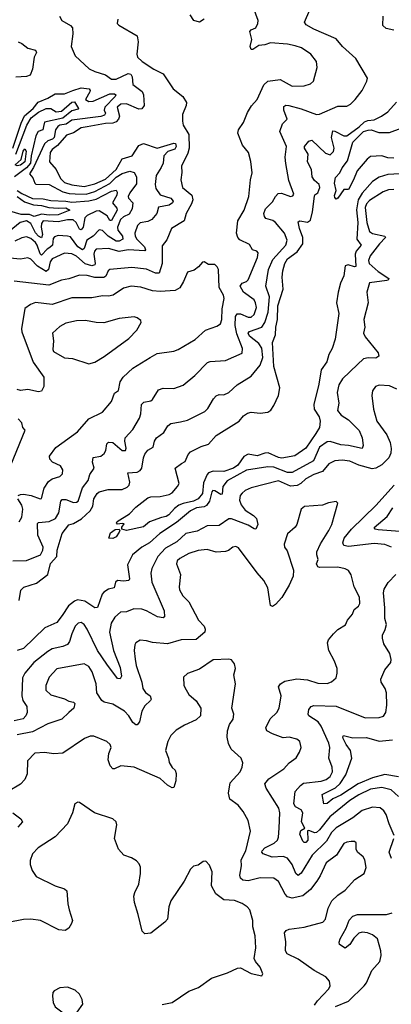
# Model space of a CAD drawing. Extents: x 1552294 to 1694791, y 811929 to 917222.
# Tile 590 of 643: x 1662571 to 1665018, y 888173 to 894661. Entities that reach past the tile are written whole.
import ezdxf

# ---------------------------------------------------------------- set-up
doc = ezdxf.new("R2010")
doc.units = 0

msp = doc.modelspace()

# ---------------------------------------------------------------- linework, layer by layer
at = {"layer": '0CON10XD'}
for points in [[(1662525, 891095.4), (1662615, 891097.9), (1662708.6, 891135), (1662722.9, 891165), (1662724.6, 891185), (1662691, 891265), (1662688.5, 891341.5), (1662695, 891348.2), (1662765, 891355.2), (1662807.1, 891375), (1662827.8, 891412.2), (1662842.5, 891487.5), (1662850.3, 891499.8), (1662875, 891499.2), (1662925, 891479.2), (1662945, 891480.9), (1662955, 891489.4), (1662983.8, 891576.2), (1663021.2, 891625), (1663033.5, 891665), (1663060.9, 891705), (1663050.5, 891745), (1663053.8, 891776.2), (1663105, 891786), (1663127.7, 891802.3), (1663137.4, 891822.6), (1663144.1, 891865.9), (1663155, 891877.5), (1663185, 891874.5), (1663245, 891821.8), (1663266.9, 891823.1), (1663272.2, 891837.8), (1663262.7, 891885), (1663264.4, 891905), (1663315, 891960.6), (1663358.9, 892035), (1663368.4, 892065), (1663371.9, 892125), (1663389.3, 892140.7), (1663435, 892150), (1663445, 892157.5), (1663485, 892221.5), (1663515, 892233.6), (1663585, 892231.4), (1663646.2, 892253.8), (1663723.1, 892316.9), (1663808.1, 892401.9), (1663825, 892408.2), (1663925, 892414.5), (1664035, 892464), (1664038.2, 892495), (1664001.3, 892591.3), (1663990.2, 892645), (1663991, 892705), (1664002.3, 892722.3), (1664025, 892722.5), (1664075, 892701.1), (1664095, 892701.2), (1664115, 892718.9), (1664130, 892765), (1664124.7, 892795), (1664113.8, 892815), (1664044.1, 892865), (1664022.3, 892905), (1664035, 892924.4), (1664064, 892936), (1664075, 892947.5), (1664136.4, 893095), (1664141.4, 893125), (1664133.3, 893135), (1664104.4, 893144.4), (1664085, 893178.8), (1664020.7, 893210.7), (1664007.5, 893225), (1663997.5, 893255), (1664006.2, 893335), (1664048.2, 893405), (1664080.6, 893495), (1664091.1, 893605), (1664102.7, 893652.7), (1664093, 893727), (1664078.2, 893785), (1664038.1, 893835), (1664007.3, 893912.7), (1664012, 893935), (1664045.5, 893984.5), (1664071.1, 894048.9), (1664097.4, 894092.6), (1664135, 894136.2), (1664179.1, 894230.9), (1664204.6, 894255.4), (1664285, 894267.7), (1664365, 894223.3), (1664444.5, 894225.5), (1664485, 894239.2), (1664505, 894256.7), (1664530, 894345), (1664525.8, 894385), (1664487.5, 894435), (1664425.8, 894475), (1664385, 894488.9), (1664335, 894499.2), (1664221.8, 894508.2), (1664185, 894495.7), (1664145, 894492), (1664105, 894463.8), (1664094, 894464), (1664089.2, 894485), (1664098.8, 894531.2), (1664085.8, 894584.2), (1664095.6, 894594.4), (1664125, 894606.9), (1664140, 894635), (1664140.5, 894655), (1664110.6, 894739.4)], [(1662567.8, 890835), (1662577.2, 890902.8), (1662597.5, 890922.5), (1662680.7, 890949.3), (1662755, 891004.6), (1662773.1, 891076.9), (1662816.4, 891125), (1662818.5, 891165), (1662851.5, 891275), (1662895, 891332.5), (1662925, 891341.8), (1662977.1, 891372.9), (1663034.8, 891425.2), (1663052.2, 891455), (1663059.1, 891505), (1663080.8, 891539.2), (1663095, 891550), (1663154.2, 891565.8), (1663245, 891564.7), (1663279.4, 891580.6), (1663291.5, 891595), (1663295.9, 891614.1), (1663283.7, 891676.3), (1663345, 891679.2), (1663365, 891690), (1663374.7, 891705.3), (1663385, 891773.3), (1663395, 891798), (1663415, 891825.7), (1663449.4, 891845), (1663459.4, 891885), (1663470.8, 891905), (1663519.6, 891940.4), (1663545.7, 891985), (1663565, 892000.5), (1663628.8, 892011.2), (1663675, 892021.5), (1663790.8, 892079.2), (1663810.6, 892099.4), (1663846.9, 892163.1), (1663865, 892183.3), (1663885, 892190.9), (1663915, 892189.1), (1663948.6, 892205), (1664003.9, 892256.1), (1664095, 892312.7), (1664155, 892384.4), (1664170.9, 892435), (1664165.9, 892495.9), (1664145, 892527), (1664083.6, 892575), (1664076.2, 892595), (1664083.9, 892606.1), (1664165, 892634.7), (1664185.2, 892664.8), (1664207.1, 892732.9), (1664214.8, 892834.8), (1664190.9, 892905), (1664208.3, 893015), (1664238.3, 893081.7), (1664323.5, 893175), (1664331.6, 893208.4), (1664315.4, 893255), (1664255, 893325.6), (1664238, 893338), (1664192.1, 893352.1), (1664182.5, 893365), (1664178.9, 893385), (1664189.6, 893415), (1664235, 893460.9), (1664255, 893496.7), (1664273.7, 893516.3), (1664295, 893518.5), (1664355, 893496.9), (1664369.2, 893500.8), (1664375, 893512.5), (1664342.4, 893602.4), (1664324.1, 893714.1), (1664320, 893755), (1664327.9, 893825), (1664283.3, 893925), (1664300.9, 893975), (1664333.1, 894005), (1664310.3, 894065), (1664311.2, 894088.8), (1664322.7, 894097.3), (1664343.8, 894095), (1664425, 894074.8), (1664525, 894035.6), (1664545, 894038.9), (1664665, 894091.8), (1664725, 894090.5), (1664750, 894105), (1664778.9, 894135), (1664825.6, 894195), (1664856.9, 894255), (1664861.2, 894275), (1664784, 894405), (1664697.1, 894485), (1664655.6, 894535.6), (1664508.7, 894598.7), (1664457.8, 894627.8), (1664447.1, 894645), (1664480.9, 894725)], [(1662833.1, 894685), (1662847.5, 894655), (1662905, 894623.6), (1662917.8, 894607.8), (1662921.5, 894568.5), (1662910, 894485), (1662935, 894423.3), (1663028.3, 894338.3), (1663065, 894318.9), (1663135, 894298), (1663175, 894268.6), (1663205, 894268.7), (1663285, 894306.1), (1663303, 894303), (1663311.1, 894285), (1663316.9, 894235), (1663377.3, 894187.3), (1663386.7, 894165), (1663390.4, 894095), (1663375, 894074.1), (1663355, 894072.5), (1663275, 894105.8), (1663237.5, 894105), (1663213.4, 894085), (1663227.7, 894025), (1663221.5, 894005), (1663205, 893988.3), (1663185, 893979.3), (1663135, 893977.6), (1663015.8, 893955.8), (1662975, 893948.4), (1662925, 893916.6), (1662879.9, 893900.1), (1662818.8, 893831.2), (1662784.2, 893805), (1662771.1, 893785), (1662766.2, 893725), (1662811.8, 893675), (1662839.1, 893615), (1662865, 893588.2), (1662915, 893572.6), (1662995, 893560.9), (1663065, 893578.8), (1663135, 893610.3), (1663206.8, 893673.2), (1663245, 893743.3), (1663312.1, 893765), (1663355, 893832.5), (1663385, 893845.4), (1663475, 893814.4), (1663585, 893847), (1663595.8, 893845), (1663600.8, 893825), (1663592.5, 893807.5), (1663546.4, 893793.6), (1663518.9, 893765), (1663514.8, 893715), (1663501.8, 893688.2), (1663468.8, 893635), (1663463.3, 893575), (1663467.7, 893547.7), (1663495, 893507.4), (1663565, 893484.7), (1663581.1, 893465), (1663577.7, 893455), (1663555, 893439.4), (1663485, 893425.3), (1663474.4, 893385), (1663441.5, 893345), (1663415, 893330.9), (1663365, 893322.5), (1663347.3, 893305), (1663329.2, 893255), (1663331.7, 893235), (1663342.6, 893215), (1663391.7, 893165), (1663399.6, 893145), (1663395, 893138.9), (1663284.8, 893145.2), (1663225, 893132.9), (1663155, 893152.9), (1663075, 893148.8), (1663063.2, 893136.8), (1663059.2, 893115), (1663068.6, 893055), (1663064.5, 893045), (1663045, 893039.5), (1663003, 893053), (1662945, 893102), (1662915, 893118.9), (1662865, 893122.9), (1662784.6, 893085), (1662771, 893065), (1662759.8, 893015), (1662745, 893002.3), (1662687.1, 893037), (1662645, 893082.7), (1662625, 893090.9), (1662575, 893084), (1662505, 893090)], [(1663216.7, 894665), (1663213.3, 894635), (1663223.3, 894625), (1663343.8, 894555), (1663350.8, 894515), (1663341.1, 894435), (1663346.7, 894415), (1663376.7, 894385), (1663455, 894334.4), (1663515, 894304.2), (1663581.2, 894205), (1663645.5, 894155.5), (1663668.6, 894115), (1663668, 894095), (1663643.4, 894036.6), (1663642.9, 893992.9), (1663646.2, 893965), (1663685.6, 893905), (1663686.2, 893815), (1663678.7, 893781.3), (1663635.7, 893695), (1663638.6, 893655), (1663632.2, 893605), (1663642.9, 893555), (1663703.3, 893505), (1663711.9, 893475), (1663703.1, 893446.9), (1663666.4, 893385), (1663653.1, 893335), (1663571.4, 893285), (1663540, 893210), (1663509.4, 893170.6), (1663509.3, 893055), (1663488.2, 892991.8), (1663465, 892990.5), (1663405, 893016.9), (1663308.4, 893028.4), (1663165, 893015.4), (1663154.3, 893005.7), (1663139, 892971), (1663125, 892962.3), (1663065, 892962.9), (1663015, 892975.3), (1662965, 892978.7), (1662895, 892952.7), (1662845, 892944), (1662762.1, 892912.1), (1662535, 892937.8)], [(1663785.5, 894664.5), (1663755, 894645.7), (1663718, 894655), (1663693.9, 894693.9)], [(1665035, 894591.8), (1664983.8, 894603.8), (1664962.2, 894622.2), (1664965.4, 894685)], [(1662560, 894515), (1662585, 894504.3), (1662625, 894474.4), (1662675, 894460), (1662681.2, 894445), (1662665.8, 894414.2), (1662654.2, 894335), (1662640, 894295), (1662615, 894286.4), (1662545, 894281.4)], [(1662526.4, 893813.6), (1662580.6, 893979.4), (1662603.4, 894026.6), (1662658.5, 894075), (1662691.7, 894118.3), (1662755.8, 894144.2), (1662805, 894172.1), (1662865, 894172.3), (1662920.5, 894195), (1662975, 894211.2), (1663028.5, 894205), (1663034.7, 894195), (1663032.1, 894185), (1663004.6, 894135), (1663025, 894123.1), (1663055, 894125.2), (1663165, 894171.6), (1663195, 894171.8), (1663203.3, 894165), (1663198.9, 894155), (1663130.8, 894085), (1663126.3, 894065), (1663136.6, 894045), (1663128.3, 894031.7), (1663105, 894022.8), (1662915, 893999), (1662876.7, 893973.3), (1662835, 893965.7), (1662822.5, 893957.5), (1662807.4, 893935), (1662798.4, 893885), (1662786, 893874), (1662755, 893863.5), (1662735, 893843.7), (1662661.7, 893688.2), (1662634.6, 893645), (1662658.1, 893618.1), (1662669.4, 893585), (1662677.6, 893577.6), (1662764.2, 893575), (1662855, 893527.3), (1662895.8, 893515.8), (1662935.4, 893514.6), (1663007.9, 893512.1), (1663065, 893529.5), (1663165, 893581), (1663205, 893623.1), (1663245, 893647.7), (1663295, 893662.2), (1663325, 893653.6), (1663340.6, 893625), (1663339.9, 893580.1), (1663295, 893520.6), (1663284.8, 893495), (1663286.2, 893485), (1663315.6, 893455), (1663310.9, 893415), (1663291.3, 893378.7), (1663255, 893362.9), (1663235, 893345.2), (1663215.9, 893295), (1663216.1, 893275), (1663247.6, 893235), (1663250, 893215), (1663225, 893201), (1663205, 893202.5), (1663152.6, 893235), (1663115, 893271.5), (1663095, 893276.7), (1663055, 893234.6), (1663012, 893208), (1662995, 893154.4), (1662985.2, 893144.8), (1662953.2, 893165), (1662905, 893231.3), (1662885.8, 893235.7), (1662825, 893238.9), (1662799, 893231), (1662791.5, 893218.5), (1662786.6, 893175), (1662769.3, 893159.3), (1662751.1, 893148.9), (1662715, 893110.5), (1662705, 893117.2), (1662686.4, 893175), (1662675, 893193), (1662645, 893220.2), (1662615, 893230.6), (1662585, 893224.7), (1662538.9, 893201.1)], [(1662545.3, 893774.7), (1662617.9, 893965), (1662645.8, 894015), (1662695, 894051.2), (1662745, 894075.2), (1662775.9, 894075.9), (1662810.8, 894055), (1662845, 894059.2), (1662915, 894117.1), (1662930.8, 894120.8), (1662958.5, 894075), (1662955, 894070.6), (1662915, 894061.4), (1662855, 894013.3), (1662735, 893986.6), (1662727.2, 893957.2), (1662723.7, 893936.3), (1662692.2, 893925), (1662676, 893895), (1662646, 893764), (1662641.5, 893715), (1662615, 893685.1), (1662537.1, 893625)], [(1664302.9, 893007.1), (1664316.5, 893055), (1664334.1, 893085), (1664398.3, 893131.7), (1664434.4, 893185), (1664436.2, 893226.2), (1664412.9, 893285), (1664405, 893330), (1664415, 893336.2), (1664465, 893326), (1664485, 893340), (1664499.5, 893395), (1664511.8, 893498.2), (1664515, 893508), (1664535, 893521.2), (1664547.1, 893555), (1664542.2, 893575), (1664511.2, 893601.2), (1664495.9, 893625), (1664491.8, 893675), (1664466.9, 893725), (1664469.4, 893775), (1664445.5, 893815), (1664445.6, 893825), (1664475, 893860.6), (1664495, 893867.8), (1664585, 893780.5), (1664615, 893770), (1664637.3, 893792.7), (1664642.7, 893815), (1664624.7, 893885), (1664632.3, 893927.7), (1664645, 893927.1), (1664705, 893895.3), (1664725, 893895.8), (1664807.4, 893955), (1664840.9, 893989.1), (1664863.2, 893996.8), (1664905, 894000.9), (1664953.1, 894025), (1664995.7, 894055), (1665051.3, 894118.7)], [(1665035, 893748.4), (1664995, 893750.8), (1664955, 893764.5), (1664881.4, 893758.6), (1664858.3, 893741.7), (1664792.5, 893665), (1664769.2, 893605), (1664735, 893542.5), (1664705, 893542.5), (1664665.6, 893484.4), (1664655, 893477.5), (1664645, 893488.8), (1664643.4, 893503.4), (1664654.6, 893535), (1664643.3, 893585), (1664649.8, 893620.2), (1664678.8, 893651.2), (1664695, 893685.6), (1664728.7, 893731.4), (1664764.6, 893855), (1664799.3, 893889.3), (1664835, 893924.8), (1664865, 893932.9), (1664885, 893934.3), (1664935, 893917.7), (1665005, 893917.3), (1665142.6, 893967.4)], [(1662555, 893698.2), (1662540.7, 893705), (1662579.5, 893740.5), (1662593.5, 893795), (1662605, 893810.5), (1662612.4, 893795), (1662605.1, 893725), (1662575, 893703), (1662555, 893698.2)], [(1665075, 893645.4), (1664995, 893641.4), (1664937.1, 893622.9), (1664895, 893594.8), (1664825, 893519), (1664799.1, 893475), (1664787.8, 893407.8), (1664798, 893325), (1664791.7, 893215), (1664819.4, 893175), (1664786.4, 893135), (1664778.9, 893115), (1664784.2, 893035.8), (1664775, 893033.4), (1664733.9, 893046.1), (1664715, 893040), (1664706.1, 892973.9), (1664682.7, 892925), (1664667.8, 892865), (1664656.4, 892796.4), (1664673.5, 892725), (1664648, 892555), (1664628.8, 892495), (1664606, 892455), (1664593.9, 892406.1), (1664555.5, 892354.5), (1664541.1, 892258.9), (1664507.1, 892125), (1664510.8, 892095), (1664542.3, 892045), (1664549.5, 892015), (1664544.3, 891975), (1664521.8, 891935), (1664455, 891837.3), (1664382.4, 891787.6), (1664298.1, 891771.9), (1664275, 891776.6), (1664207.4, 891807.4), (1664184.2, 891805.8), (1664135, 891788.3), (1664075, 891797.6), (1664047.9, 891782.1), (1664006.7, 891725), (1663979.3, 891705), (1663914.3, 891684.3), (1663845, 891687.3), (1663814.6, 891675.4), (1663804.4, 891665), (1663781.4, 891608.6), (1663775, 891540), (1663745.6, 891505), (1663715, 891488.8), (1663646.5, 891473.5), (1663618.8, 891461.2), (1663589.5, 891440.5), (1663552.4, 891397.6), (1663535, 891386.7), (1663505, 891381.9), (1663425, 891351.5), (1663385, 891320), (1663275, 891294.8), (1663242.5, 891305), (1663242.3, 891317.7), (1663258.3, 891338.3), (1663245, 891342.5), (1663215, 891337.5), (1663207.5, 891345), (1663212.5, 891355), (1663294.2, 891405.8), (1663335, 891450), (1663415, 891511.4), (1663435, 891517.8), (1663495, 891520), (1663555, 891533.1), (1663575, 891544.2), (1663610.9, 891585), (1663620, 891605), (1663594.5, 891705), (1663636.2, 891736.2), (1663660.5, 891749.5), (1663680, 891795), (1663695, 891812.9), (1663765, 891848.8), (1663815, 891863.5), (1663865, 891921.4), (1664015, 892015.7), (1664045, 892050.6), (1664071.4, 892068.6), (1664095, 892075.6), (1664155, 892068.9), (1664205, 892075.5), (1664225, 892087.5), (1664245, 892119.4), (1664274.7, 892185), (1664284, 892235), (1664244.6, 892375), (1664234.7, 892535), (1664254.5, 892585.5), (1664257.6, 892635), (1664269.2, 892685), (1664271.7, 892775), (1664305.4, 892885.4), (1664298.8, 892965), (1664302.9, 893007.1)], [(1662555.2, 893535), (1662585, 893514.9), (1662655, 893483.1), (1662725, 893481.3), (1662775, 893469.5), (1662875, 893465.7), (1662915, 893458.1), (1663025, 893467.6), (1663075, 893478.4), (1663175, 893530.9), (1663205, 893538.2), (1663213.4, 893525), (1663211.2, 893505), (1663181.1, 893455), (1663209.7, 893419.7), (1663212.9, 893405), (1663175, 893338.9), (1663165, 893337.8), (1663147.7, 893367.7), (1663095, 893401.2), (1663075, 893399.3), (1663015, 893371), (1662999.9, 893355), (1662989, 893295), (1662975, 893276.9), (1662965, 893281.2), (1662943, 893325), (1662923, 893343), (1662885, 893342.9), (1662825, 893328.7), (1662725, 893335.2), (1662715, 893318.2), (1662711.5, 893295), (1662719.9, 893245), (1662715, 893224.1), (1662695, 893233.6), (1662675, 893257.6), (1662645, 893318.3), (1662615, 893336.5), (1662574.8, 893325.2), (1662502.1, 893265)], [(1662555, 893495.5), (1662601.6, 893461.6), (1662660.7, 893440.7), (1662715, 893436.7), (1662763.7, 893423.7), (1662825, 893418.8), (1662875, 893422.4), (1662901.5, 893405), (1662823.3, 893375), (1662765, 893373.2), (1662715, 893380.5), (1662665, 893364.4), (1662635, 893377.8), (1662581.5, 893378.5), (1662505, 893399.6)], [(1665035, 893541.8), (1664999.5, 893540.5), (1664965, 893526), (1664875, 893470), (1664855, 893447.7), (1664845.5, 893424.5), (1664856, 893325), (1664874, 893265), (1664895, 893252.6), (1664974.4, 893235), (1664978.9, 893225), (1664940.3, 893185), (1664879.1, 893105), (1664868.3, 893075), (1664871.2, 893055), (1664931.2, 893001.2), (1665002.1, 892955), (1664997.5, 892945), (1664987.9, 892942.1), (1664875, 892927.1), (1664856.9, 892865), (1664865.4, 892795), (1664838, 892685), (1664843.3, 892635), (1664835.4, 892595), (1664845, 892571.4), (1664931.4, 892465), (1664935.7, 892445), (1664915, 892430), (1664865, 892432.5), (1664835, 892425.4), (1664795, 892389.1), (1664695.5, 892295), (1664672.5, 892255), (1664660.5, 892205), (1664672.7, 892135), (1664664.5, 892085), (1664686.7, 892055), (1664735, 892023.8), (1664806.9, 891955), (1664826.9, 891905), (1664832.9, 891855), (1664825, 891836.2), (1664735, 891855.9), (1664685, 891859.2), (1664615, 891881.1), (1664595, 891880.2), (1664544.3, 891845), (1664506.5, 891753.5), (1664365, 891678.2), (1664335, 891676.9), (1664245, 891712.1), (1664205, 891715.9), (1664065, 891692.4), (1663937.5, 891622.5), (1663908.3, 891585), (1663904.6, 891535.4), (1663895, 891531.9), (1663855, 891556.8), (1663842.2, 891557.8), (1663835, 891550), (1663821, 891489), (1663800.2, 891459.8), (1663785, 891452), (1663735.6, 891445), (1663695, 891424.2), (1663602.3, 891347.7), (1663493.6, 891275), (1663425, 891214.7), (1663375, 891184.6), (1663314.4, 891135), (1663281.1, 891068.9), (1663293.5, 890976.5), (1663288.6, 890965), (1663255, 890960.9), (1663215, 890966), (1663202, 890955), (1663193.4, 890916.6), (1663155, 890909.2), (1663125, 890890), (1663113.9, 890876.1), (1663082.7, 890787.3), (1663065, 890785.9), (1663000.6, 890830.6), (1662951.9, 890838.1), (1662930.7, 890829.3), (1662891.7, 890798.3), (1662850.4, 890735)], [(1662560.5, 891525), (1662575, 891533.2), (1662595, 891534.1), (1662646.5, 891526.5), (1662705, 891504), (1662713.8, 891506.2), (1662731.2, 891575), (1662761.5, 891618.5), (1662785, 891636.7), (1662835, 891651.2), (1662851.7, 891668.3), (1662854, 891695), (1662840.3, 891720.3), (1662786.1, 891746.1), (1662769.4, 891765), (1662767.5, 891785), (1662808.7, 891841.3), (1662951.4, 891945), (1663025, 892031.9), (1663116.2, 892075), (1663175, 892146.2), (1663195, 892200), (1663221.4, 892218.6), (1663233.5, 892275), (1663252.2, 892305), (1663315.8, 892365), (1663429.5, 892435), (1663475, 892462.1), (1663585, 892477.5), (1663615, 892487.1), (1663727.2, 892552.8), (1663795, 892614.5), (1663868.7, 892641.3), (1663893.4, 892656.6), (1663902.1, 892685), (1663903.9, 892755), (1663917.5, 892825), (1663912.9, 892845), (1663885.4, 892895.4), (1663880, 893015), (1663871.7, 893031.7), (1663855, 893048), (1663815, 893048.8), (1663785, 893066.2), (1663775, 893063.8), (1663747.6, 893032.4), (1663718.8, 893011.2), (1663675, 892996.7), (1663650.5, 892935), (1663625.5, 892895), (1663595, 892876.5), (1663495, 892870.7), (1663445, 892874.6), (1663368.8, 892898.8), (1663305, 892904.6), (1663255, 892891.5), (1663185.8, 892845), (1663155, 892839.6), (1663115, 892841.2), (1663045, 892829.1), (1662915, 892828.9), (1662785, 892784.6), (1662675, 892797.7), (1662642.5, 892785), (1662605, 892758), (1662582.9, 892625), (1662584.6, 892605), (1662660, 892405), (1662729.1, 892305), (1662729.4, 892245), (1662715, 892212.5), (1662695, 892208.5), (1662625, 892224.6), (1662575, 892218.5), (1662555, 892223.8)], [(1663025, 892394.3), (1663065, 892404.4), (1663127.6, 892442.4), (1663289.6, 892560.4), (1663342.5, 892615), (1663370.8, 892665), (1663369.1, 892679.1), (1663345, 892697.5), (1663325, 892702.9), (1663225, 892691.8), (1663125, 892664.6), (1663075, 892666.5), (1663005, 892679.4), (1662945, 892676.4), (1662875, 892661.5), (1662835, 892640), (1662787.5, 892595), (1662794.4, 892545), (1662788.3, 892488.3), (1662794, 892475), (1662865, 892433.5), (1662919.1, 892429.1), (1663025, 892394.3)], [(1665055, 892225.6), (1665005, 892248.5), (1664937, 892253), (1664913.3, 892245), (1664894.1, 892215.9), (1664890, 892185), (1664901.4, 892095), (1664922.9, 892015), (1664987.5, 891925), (1665010.5, 891875), (1665017.7, 891835), (1665015.4, 891805), (1665002.3, 891775), (1664955, 891727.5), (1664915, 891706.2), (1664891.5, 891701.5), (1664805, 891726), (1664745, 891752.2), (1664695, 891757.9), (1664645, 891755.4), (1664605.5, 891735), (1664565, 891684.2), (1664506.7, 891663.3), (1664455, 891635.3), (1664423.2, 891605), (1664398.3, 891591.7), (1664355, 891587.4), (1664275, 891622.9), (1664095, 891576.7), (1664055, 891558.2), (1664035, 891541.9), (1664023.6, 891525), (1664018.8, 891495), (1664029, 891465), (1664055, 891430), (1664110, 891395), (1664129.2, 891375), (1664138.1, 891335), (1664126.7, 891305), (1664115, 891305.8), (1664075, 891330.6), (1663965, 891371.2), (1663948.3, 891371.7), (1663885, 891328), (1663805, 891326.1), (1663738.4, 891291.6), (1663665, 891275.3), (1663605, 891221.4), (1663530.4, 891179.6), (1663480, 891125), (1663440, 891045), (1663433.8, 891015), (1663441.5, 890955), (1663521.2, 890765), (1663524.2, 890725.8), (1663515, 890720.8), (1663477.5, 890727.5), (1663405, 890766.7), (1663375, 890776.7), (1663321.7, 890778.3), (1663275, 890760), (1663235, 890758.2), (1663196.7, 890725), (1663172.7, 890685), (1663161.3, 890625), (1663188.6, 890505), (1663233, 890393), (1663240.7, 890335), (1663233.1, 890316.9), (1663215, 890320.8), (1663143.6, 890413.6), (1663083, 890505), (1663015, 890644.5), (1662995, 890675.7), (1662975, 890688.6), (1662955, 890685.6), (1662936.5, 890665), (1662913.3, 890615), (1662899.6, 890565), (1662884.8, 890545.2), (1662855, 890531.6), (1662785, 890514.7), (1662755, 890498.2), (1662664.8, 890425.2), (1662605, 890354.5), (1662590.3, 890325), (1662584.7, 890205), (1662590.8, 890175), (1662618.2, 890135), (1662619.5, 890095), (1662612.2, 890075), (1662594.3, 890055), (1662535, 890041.8)], [(1662511.4, 891725), (1662606, 891956), (1662592.5, 891975), (1662584.3, 892005), (1662560.6, 892030.6)], [(1665020, 891185), (1664975, 891203.5), (1664905, 891209.2), (1664735, 891188.8), (1664706.2, 891196.2), (1664698.2, 891215), (1664708, 891245), (1664756.7, 891305), (1664915, 891460.9), (1665036.2, 891595)], [(1665036.9, 889285), (1665002.9, 889362.9), (1664983.6, 889425), (1664968.3, 889448.3), (1664945, 889466.9), (1664895, 889472.5), (1664825, 889451.2), (1664765, 889402), (1664655, 889336.8), (1664624.4, 889305.6), (1664590.9, 889249.1), (1664497.6, 889155), (1664425, 889038.2), (1664405, 889022.1), (1664389.6, 889035), (1664364.2, 889095), (1664335, 889136.2), (1664305, 889147.2), (1664233.3, 889143.3), (1664174.7, 889164.7), (1664165.6, 889175), (1664167.5, 889185), (1664185, 889203.6), (1664245.6, 889235), (1664267.8, 889255), (1664275.6, 889275), (1664280.5, 889335), (1664283.3, 889435), (1664277.5, 889465), (1664193.3, 889596.7), (1664185.7, 889625), (1664210.5, 889659.5), (1664311.2, 889725), (1664346, 889765), (1664392.1, 889797.9), (1664414.4, 889835), (1664424.4, 889865), (1664415.6, 889905), (1664395, 889920), (1664345, 889934.6), (1664305, 889929.2), (1664234.7, 889954.7), (1664197.5, 889975), (1664191.4, 889995), (1664221.1, 890055), (1664264.3, 890095), (1664279.4, 890125), (1664292.9, 890205), (1664275.7, 890265), (1664287.5, 890285), (1664317.4, 890302.6), (1664395, 890317.5), (1664465, 890311.2), (1664535, 890290), (1664595, 890287.1), (1664625, 890297.5), (1664654, 890325), (1664662.5, 890355), (1664660.8, 890385), (1664644.2, 890435), (1664605.8, 890505), (1664597.5, 890555), (1664604.2, 890575), (1664637.5, 890615), (1664666.6, 890643.4), (1664715.5, 890674.5), (1664729.2, 890705), (1664763.1, 890745), (1664774.4, 890775), (1664802.8, 890797.2), (1664811.1, 890815), (1664809.6, 890855), (1664773.5, 890925), (1664753.2, 891003.2), (1664735, 891031.2), (1664715, 891042.9), (1664665, 891054.4), (1664545, 891052), (1664535, 891056.7), (1664526.2, 891075), (1664535.6, 891104.4), (1664526.7, 891135), (1664528.2, 891155), (1664551.9, 891208.1), (1664607.3, 891295), (1664625.5, 891335), (1664666, 891475), (1664655, 891486.2), (1664605, 891477.5), (1664565, 891462.2), (1664446.8, 891453.2), (1664423.5, 891436.5), (1664395.3, 891334.7), (1664383.8, 891316.2), (1664335, 891273.8), (1664312.2, 891205), (1664315.5, 891185.5), (1664332.1, 891162.1), (1664372.9, 891035), (1664372.2, 890995), (1664346.4, 890935), (1664296.2, 890853.8), (1664255, 890807.5), (1664235, 890794), (1664221.7, 890801.7), (1664205, 890916.7), (1664177.5, 890965), (1664135, 891015.7), (1664011.7, 891181.7), (1663995, 891188.8), (1663975, 891186), (1663945, 891162.5), (1663925, 891156.9), (1663865, 891153.5), (1663805, 891169.5), (1663746.2, 891163.8), (1663685, 891143.8), (1663625, 891111.2), (1663608.5, 891095), (1663603.6, 891075), (1663630.8, 891005), (1663620.4, 890925), (1663623.4, 890903.4), (1663645, 890865.7), (1663685.6, 890825), (1663748.5, 890705), (1663785.5, 890665), (1663792.7, 890645), (1663789.1, 890625), (1663733.7, 890576.4), (1663635, 890575.3), (1663545, 890548.9), (1663445, 890556.9), (1663405, 890568.9), (1663365, 890572.5), (1663335, 890556), (1663328.3, 890541.7), (1663324.6, 890505.4), (1663332.2, 890447.8), (1663336.7, 890405), (1663375.3, 890295), (1663382.5, 890255), (1663398.5, 890228.5), (1663430.8, 890205), (1663435.6, 890185), (1663432.5, 890175), (1663395, 890139.1), (1663374.3, 890105.7), (1663359.5, 890035), (1663345, 890015.8), (1663335, 890014.3), (1663315, 890030.6), (1663289.2, 890075), (1663261.5, 890105), (1663185, 890150), (1663127.5, 890165), (1663112, 890175), (1663079.4, 890225), (1663075.4, 890285), (1663048.8, 890365), (1663025, 890398.6), (1662995, 890417.1), (1662815, 890384.5), (1662765, 890329.2), (1662743.3, 890275), (1662743.1, 890243.1), (1662775, 890212.7), (1662865, 890186.2), (1662895, 890170.6), (1662924.2, 890164.2), (1662933.8, 890155), (1662928, 890125), (1662895, 890097.1), (1662847.7, 890052.3), (1662755, 890022.1), (1662655, 889968.8), (1662555, 889949.8)], [(1662566.6, 891353.4), (1662585, 891383.3), (1662592.1, 891435), (1662585, 891463.3), (1662559.3, 891505)], [(1665075, 891289.8), (1664930.6, 891300.6), (1664911.2, 891305), (1664905.7, 891315), (1664991.3, 891388.6), (1665028.2, 891445)], [(1663185, 891242.5), (1663158.8, 891245), (1663169.3, 891280.7), (1663198.9, 891301.1), (1663225, 891303.8), (1663230.8, 891295), (1663226.2, 891285), (1663205, 891253.9), (1663185, 891242.5)], [(1665065, 889542.9), (1665016.3, 889586.3), (1664955, 889601.6), (1664880.6, 889590.6), (1664804.5, 889554.5), (1664745, 889517.1), (1664612.2, 889407.8), (1664545, 889322.3), (1664525, 889305.4), (1664515, 889302.7), (1664475, 889318.5), (1664465, 889316.2), (1664467.5, 889255), (1664455, 889238.8), (1664445, 889238.8), (1664435, 889248), (1664414.6, 889294.6), (1664422.3, 889317.7), (1664449.4, 889335), (1664426.5, 889375), (1664434.6, 889435), (1664423.7, 889453.7), (1664386.5, 889475), (1664375.2, 889495), (1664384, 889575), (1664419.3, 889615), (1664440.6, 889629.4), (1664555, 889643.7), (1664589.4, 889655), (1664615.4, 889675), (1664631.3, 889705), (1664628.9, 889735), (1664606.8, 889795), (1664612.9, 889865), (1664607.3, 889895), (1664556.7, 890005), (1664535.5, 890035.5), (1664475.8, 890075), (1664471.1, 890085), (1664475, 890116), (1664490, 890135), (1664507.2, 890142.8), (1664655, 890137.5), (1664845, 890060.4), (1664937.7, 890062.3), (1664967.2, 890072.8), (1664982.9, 890095), (1664989.5, 890145), (1664985.4, 890225.4), (1664977.1, 890255), (1664950.8, 890295), (1664950, 890315), (1664975, 890376.2), (1665014, 890425), (1665017.5, 890445), (1665008.6, 890485), (1664968.7, 890548.7), (1664958.9, 890585), (1664959.4, 890605), (1664977.7, 890642.3), (1664985.5, 890675), (1664974.6, 890715), (1664976.4, 890785), (1664965.5, 890885), (1664971.9, 890908.1), (1664997.6, 890952.4), (1665047.5, 891005)], [(1662850.4, 890735), (1662815, 890688.6), (1662737, 890653), (1662595, 890516.7), (1662553.6, 890503.6)], [(1664513.1, 888166.9), (1664533, 888197), (1664606.9, 888275), (1664614.4, 888295), (1664610.8, 888325), (1664586, 888355), (1664510, 888395), (1664405, 888470), (1664332.9, 888505), (1664321.1, 888525), (1664323.8, 888585), (1664314.4, 888645), (1664325, 888660.6), (1664345, 888668.8), (1664445, 888682.1), (1664567.5, 888715), (1664584.6, 888735.4), (1664602.6, 888807.4), (1664625.6, 888855), (1664665, 888893.1), (1664714.2, 888925), (1664778, 888995), (1664838.8, 889035), (1664852.9, 889075), (1664844.4, 889125), (1664832, 889145), (1664794.3, 889175), (1664786.1, 889196.1), (1664787.1, 889237.1), (1664775.6, 889245.6), (1664753.6, 889246.4), (1664725, 889242.5), (1664705, 889231.9), (1664656.7, 889155), (1664588.5, 889105), (1664550.1, 889019.9), (1664527.9, 888985), (1664485, 888930), (1664435, 888887.5), (1664365, 888873.8), (1664335, 888882.2), (1664319.5, 888899.5), (1664275, 888982), (1664245, 889004.3), (1664155, 889007.1), (1664075, 888986), (1664040.9, 888990.9), (1664024.4, 889005), (1664020.4, 889025), (1664032.5, 889085), (1664030, 889125), (1664060.9, 889185), (1664090.5, 889315), (1664074.7, 889384.7), (1664043.3, 889443.3), (1664008.6, 889485), (1663955, 889524), (1663945.6, 889565.6), (1663957, 889633), (1664023.3, 889705), (1664036.7, 889735), (1664040.6, 889765), (1664030, 889795), (1663964, 889855), (1663945, 889892.5), (1663937, 889933), (1663939.2, 889975), (1663953.1, 890016.9), (1663977.3, 890052.7), (1663982, 890085), (1663968, 890125), (1663991.9, 890285), (1663981.2, 890345), (1663991.2, 890385), (1663985, 890417.5), (1663965, 890442.5), (1663947.7, 890447.7), (1663845, 890443.3), (1663755, 890382.5), (1663675, 890352.9), (1663650.3, 890329.7), (1663651.2, 890275), (1663666.2, 890245), (1663684, 890215), (1663732, 890172), (1663764.3, 890125), (1663762.5, 890075), (1663732.8, 890047.2), (1663655, 890013.3), (1663600.4, 889979.6), (1663566.4, 889943.6), (1663545.6, 889905), (1663530, 889845), (1663550.8, 889795), (1663555, 889767.5), (1663575, 889733.3), (1663595, 889716.7), (1663600.8, 889695), (1663600, 889645), (1663585, 889602.5), (1663575, 889598.8), (1663545, 889616.7), (1663495, 889660.6), (1663325, 889735.8), (1663235.9, 889744.1), (1663195, 889724), (1663184.3, 889724.3), (1663167.5, 889745), (1663153.3, 889785), (1663156.7, 889825), (1663172.9, 889865), (1663167.1, 889885), (1663145, 889905.7), (1663059.7, 889939.7), (1663035, 889940), (1662996.7, 889925), (1662855, 889827.8), (1662795, 889822.9), (1662735, 889833.5), (1662671.2, 889828.8), (1662623.1, 889776.9), (1662618.9, 889691.1), (1662604.4, 889655), (1662575, 889624.4), (1662495.4, 889574.6)], [(1665065, 889672), (1664975, 889687.8), (1664895, 889664.8), (1664800, 889625), (1664685, 889551.3), (1664631.9, 889528.1), (1664595, 889497.3), (1664573.3, 889493.3), (1664562.9, 889555), (1664650.8, 889599.2), (1664680.8, 889629.2), (1664719, 889685), (1664758.9, 889795), (1664749.3, 889845), (1664719.8, 889885), (1664701.3, 889925), (1664697.8, 889935), (1664703.3, 889945), (1664765, 889928.5), (1664855, 889931.8), (1664938.1, 889908.1), (1665025, 889915.9)], [(1663508.5, 888171.5), (1663575, 888185.5), (1663685, 888260.9), (1663748, 888285), (1663833.8, 888346.2), (1663938.9, 888381.1), (1664005, 888411.9), (1664025, 888414.2), (1664095.7, 888375.7), (1664165, 888360), (1664171.2, 888375), (1664155, 888418.8), (1664124.5, 888454.5), (1664115.7, 888475), (1664126.7, 888545), (1664121.5, 888625), (1664106.9, 888683.1), (1664106.9, 888725), (1664085.6, 888795), (1664068.6, 888815), (1664035, 888838.2), (1663985, 888857.8), (1663915, 888861.4), (1663861.5, 888901.5), (1663834.5, 888955), (1663837.3, 889047.3), (1663820.7, 889090.7), (1663796.1, 889116.1), (1663780, 889115), (1663745, 889091.2), (1663716.4, 889083.6), (1663695, 889063.8), (1663653.1, 888985), (1663566.9, 888855), (1663553.4, 888816.6), (1663543.3, 888735), (1663526.7, 888715), (1663435, 888641.2), (1663395, 888637.5), (1663377.5, 888655), (1663352, 888765), (1663326, 888845), (1663322.9, 888885), (1663329.2, 888910.8), (1663355.8, 888965), (1663366.9, 889035), (1663366.9, 889076.9), (1663358.3, 889098.3), (1663339.5, 889119.5), (1663307.6, 889137.6), (1663255.6, 889155.6), (1663220.8, 889195), (1663194.2, 889265), (1663210.8, 889355), (1663205.7, 889375.7), (1663185, 889396), (1663062.5, 889435), (1662965, 889503.8), (1662953.9, 889506.1), (1662933.8, 889495), (1662919.4, 889435), (1662885, 889362), (1662803.9, 889276.1), (1662692.5, 889205), (1662655.6, 889164.4), (1662639.5, 889120.5), (1662639.2, 889095), (1662651.9, 889055), (1662680, 889015), (1662805, 888953.3), (1662865, 888934.3), (1662881.1, 888921.1), (1662886.7, 888835), (1662896.8, 888796.8), (1662917.5, 888725), (1662912.5, 888705), (1662893.3, 888675), (1662871.2, 888658.8), (1662827.5, 888665), (1662706.7, 888725), (1662645, 888733.5), (1662595, 888733.1), (1662495, 888713.1)], [(1662525, 889434.6), (1662577.5, 889395), (1662588.6, 889375), (1662559.5, 889340.5)], [(1665018.5, 889135), (1665004.5, 889175), (1665035.6, 889265)], [(1664651, 888159), (1664735.2, 888194.8), (1664838.9, 888295), (1664855.6, 888315), (1664890.6, 888395), (1664941.4, 888455), (1664951.9, 888495), (1664949.4, 888525), (1664926.7, 888605), (1664895, 888630.8), (1664861.2, 888645), (1664825, 888649.6), (1664805, 888641.5), (1664771.4, 888608.6), (1664745, 888566.7), (1664715, 888543.3), (1664677, 888567), (1664673.8, 888583.8), (1664681.9, 888605), (1664721.1, 888675), (1664741.2, 888728.8), (1664764.4, 888755), (1664795, 888765.3), (1664985.5, 888764.5), (1665024.4, 888775.6)], [(1662925, 888103.3), (1662949.5, 888120.5), (1662985.8, 888174.2), (1662982, 888205), (1662965, 888240), (1662937, 888267), (1662885.8, 888285.8), (1662835, 888281.2), (1662797.7, 888262.3), (1662788.3, 888251.7), (1662786.1, 888226.1), (1662791.2, 888185), (1662805, 888157.5), (1662875, 888103.8), (1662925, 888103.3)]]:
    msp.add_lwpolyline(points, dxfattribs=at)

doc.saveas('drawing.dxf')
